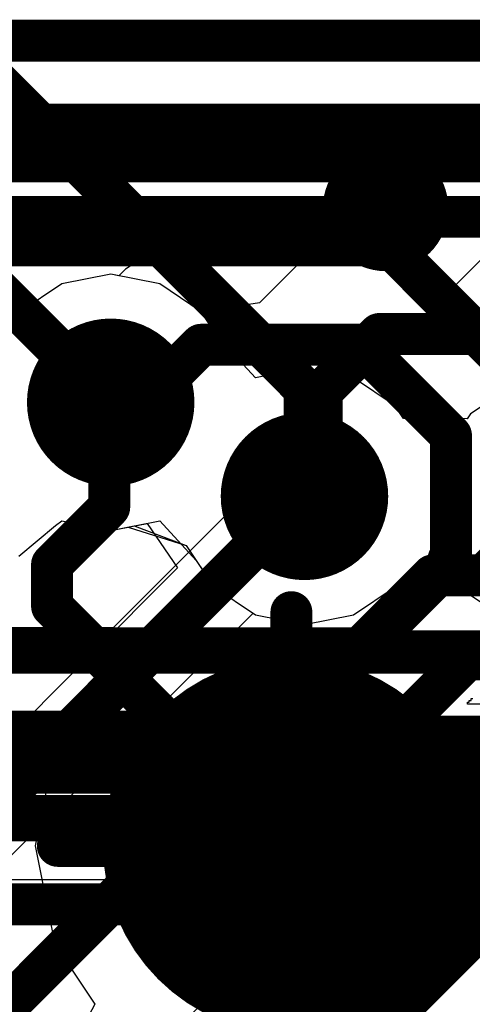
# Model space of a CAD drawing. Header units: millimetres. Extents: x -2 to 68, y -2 to 27.4.
# Tile 416 of 594: x 40.4 to 41.5, y 22.8 to 25.2. Entities that reach past the tile are written whole.
import ezdxf

# ---------------------------------------------------------------- set-up
doc = ezdxf.new("R2010")
doc.units = ezdxf.units.MM
for name, color, linetype in [('BottomLayer', 5, 'Continuous'), ('BottomSolder', 6, 'Continuous'), ('DrillGuide', 244, 'Continuous'), ('Mechanical88', 56, 'Continuous'), ('MidLayer1', 16, 'Continuous'), ('MidLayer2', 76, 'Continuous'), ('MidLayer3', 90, 'Continuous'), ('MidLayer4', 156, 'Continuous'), ('MidLayer5', 130, 'Continuous'), ('MidLayer6', 216, 'Continuous'), ('MidLayer7', 6, 'Continuous'), ('MidLayer8', 54, 'Continuous'), ('MultiLayer', 9, 'Continuous'), ('TopLayer', 1, 'Continuous'), ('TopOverlay', 2, 'Continuous'), ('ViaHoleLayer', 16, 'Continuous')]:
    doc.layers.add(name, color=color, linetype=linetype)

# ---------------------------------------------------------------- blocks, each defined once
blk = doc.blocks.new('TP_0_8MM_B_79')
at = {"layer": 'BottomLayer', "const_width": 0.4001}
blk.add_lwpolyline([(-0.2, 0, 1), (0.2, 0, 1)], format="xyb", close=True, dxfattribs=at)
at = {"layer": 'BottomSolder', "const_width": 0.45}
blk.add_lwpolyline([(-0.225, 0, 1), (0.225, 0, 1)], format="xyb", close=True, dxfattribs=at)

msp = doc.modelspace()

# ---------------------------------------------------------------- linework, layer by layer
at = {"layer": 'BottomLayer'}
for p, q in [((13.0292, 25.0941), (42.5246, 25.0941)), ((41.2847, 24.6549), (41.1872, 24.6355)), ((42.2673, 24.6549), (41.2847, 24.6549)), ((41.1872, 24.6355), (41.1045, 24.5802)), ((41.1045, 24.5802), (40.9985, 24.4742)), ((40.6435, 24.5427), (40.5264, 24.5194)), ((40.7606, 24.5194), (40.6435, 24.5427)), ((40.5264, 24.5194), (40.4272, 24.4531)), ((40.8598, 24.4531), (40.7606, 24.5194)), ((40.9985, 24.4742), (40.8598, 24.4531)), ((40.4272, 24.4531), (40.3696, 24.3668)), ((40.3232, 23.57), (40.5049, 23.3882)), ((40.5049, 23.3882), (40.4632, 23.1786)), ((40.4632, 23.1786), (40.5098, 22.9445)), ((40.5098, 22.9445), (40.6055, 22.8012)), ((40.6055, 22.8012), (40.5386, 22.6742))]:
    msp.add_line(p, q, dxfattribs=at)
for points, const_width in [([(41.225, 24.7, 1), (41.375, 24.7, 1)], 0.15), ([(40.5435, 24.2369, 1), (40.7435, 24.2369, 1)], 0.2), ([(41.2597, 24.4, 1), (41.3097, 24.4, 1)], 0.05), ([(41.2597, 24.4, 1), (41.3097, 24.4, 1)], 0.05), ([(41.1225, 24.2628, 1), (41.1725, 24.2628, 1)], 0.05), ([(41.1225, 24.2628, 1), (41.1725, 24.2628, 1)], 0.05), ([(40.6151, 24.2334, 1), (40.6651, 24.2334, 1)], 0.05), ([(40.6151, 24.2334, 1), (40.6651, 24.2334, 1)], 0.05), ([(40.6185, 24.2369, 1), (40.6685, 24.2369, 1)], 0.05), ([(41.0063, 24.0128, 1), (41.2063, 24.0128, 1)], 0.2), ([(41.1225, 24.054, 1), (41.1725, 24.054, 1)], 0.05), ([(41.1225, 24.054, 1), (41.1725, 24.054, 1)], 0.05), ([(41.0813, 24.0128, 1), (41.1313, 24.0128, 1)], 0.05), ([(40.6151, 23.9869, 1), (40.6651, 23.9869, 1)], 0.05), ([(40.6151, 23.9869, 1), (40.6651, 23.9869, 1)], 0.05), ([(40.4784, 23.8502, 1), (40.5284, 23.8502, 1)], 0.05), ([(40.4784, 23.8502, 1), (40.5284, 23.8502, 1)], 0.05), ([(40.4784, 23.7502, 1), (40.5284, 23.7502, 1)], 0.05), ([(40.4784, 23.7502, 1), (40.5284, 23.7502, 1)], 0.05), ([(41.05, 23.1786, 1), (41.1, 23.1786, 1)], 0.05)]:
    msp.add_lwpolyline(points, format="xyb", close=True, dxfattribs=dict(at, const_width=const_width))
at = {"layer": 'BottomLayer', "const_width": 0.1}
for points in [[(41.1475, 24.2628), (41.2847, 24.4)], [(41.2847, 24.4), (42.8964, 24.4)], [(41.1475, 24.054), (41.1475, 24.2628)], [(40.6401, 24.2334), (40.6435, 24.2369)], [(40.6401, 23.9869), (40.6401, 24.2334)], [(41.1063, 24.0128), (41.1475, 24.054)], [(40.5034, 23.8502), (40.6401, 23.9869)], [(40.5034, 23.7502), (40.5034, 23.8502)], [(40.5034, 23.7502), (41.075, 23.1786)]]:
    msp.add_lwpolyline(points, dxfattribs=at)
at = {"layer": 'DrillGuide'}
for points, const_width in [([(41.275, 24.7, 1), (41.325, 24.7, 1)], 0.05), ([(40.5935, 24.2369, 1), (40.6935, 24.2369, 1)], 0.1), ([(41.0563, 24.0128, 1), (41.1563, 24.0128, 1)], 0.1)]:
    msp.add_lwpolyline(points, format="xyb", close=True, dxfattribs=dict(at, const_width=const_width))
at = {"layer": 'Mechanical88', "const_width": 0.1}
for points in [[(41.075, 23.1786), (41.075, 23.7363)], [(40.5172, 23.1786), (41.075, 23.1786)], [(41.075, 22.6208), (41.075, 23.1786)], [(41.075, 23.1786), (41.6328, 23.1786)]]:
    msp.add_lwpolyline(points, dxfattribs=at)
at = {"layer": 'Mechanical88', "const_width": 0.05}
for points in [[(41.05, 23.7363, 1), (41.1, 23.7363, 1)], [(40.4922, 23.1786, 1), (40.5422, 23.1786, 1)], [(41.05, 23.1786, 1), (41.1, 23.1786, 1)], [(41.05, 23.1786, 1), (41.1, 23.1786, 1)], [(41.05, 23.1786, 1), (41.1, 23.1786, 1)], [(41.05, 23.1786, 1), (41.1, 23.1786, 1)]]:
    msp.add_lwpolyline(points, format="xyb", close=True, dxfattribs=at)
at = {"layer": 'MidLayer1'}
for p, q in [((37.3388, 25.0941), (60.5031, 25.0941)), ((40.6435, 24.5427), (40.5264, 24.5194)), ((40.7606, 24.5194), (40.6435, 24.5427)), ((40.5264, 24.5194), (40.4272, 24.4531)), ((40.8598, 24.4531), (40.7606, 24.5194)), ((40.4272, 24.4531), (40.3696, 24.3668)), ((40.9021, 24.3899), (40.8598, 24.4531)), ((40.9892, 24.2953), (40.9021, 24.3899)), ((41.1063, 24.3186), (40.9892, 24.2953)), ((41.2233, 24.2953), (41.1063, 24.3186)), ((41.3226, 24.229), (41.2233, 24.2953)), ((41.6022, 24.2757), (41.5029, 24.2094)), ((41.343, 24.1985), (41.3226, 24.229)), ((41.5029, 24.2094), (41.495, 24.1975)), ((41.495, 24.1975), (41.343, 24.1985)), ((40.4239, 23.87), (40.5119, 23.9432)), ((40.5119, 23.9432), (40.5264, 23.9543)), ((40.5264, 23.9543), (40.5649, 23.9466)), ((40.5649, 23.9466), (40.6435, 23.931)), ((40.6435, 23.931), (40.7606, 23.9543)), ((40.7606, 23.9543), (40.8477, 23.8597)), ((40.8477, 23.8597), (40.89, 23.7965)), ((41.3226, 23.7965), (41.3305, 23.8083)), ((41.3305, 23.8083), (41.4825, 23.8073)), ((41.4825, 23.8073), (41.5029, 23.7768)), ((40.89, 23.7965), (40.9892, 23.7302)), ((41.2233, 23.7302), (41.3226, 23.7965)), ((41.5029, 23.7768), (41.6022, 23.7105)), ((40.9892, 23.7302), (41.1063, 23.7069)), ((41.1063, 23.7069), (41.2233, 23.7302))]:
    msp.add_line(p, q, dxfattribs=at)
at = {"layer": 'MidLayer1', "const_width": 0.2}
for points in [[(40.5435, 24.2369, 1), (40.7435, 24.2369, 1)], [(41.0063, 24.0128, 1), (41.2063, 24.0128, 1)]]:
    msp.add_lwpolyline(points, format="xyb", close=True, dxfattribs=at)
at = {"layer": 'MidLayer2'}
msp.add_line((39.0316, 23.0985), (42.0583, 23.0985), dxfattribs=at)
at = {"layer": 'MidLayer2', "const_width": 0.1}
for points in [[(37.2693, 24.6797), (41.6281, 24.6797)], [(37.9522, 23.6431), (42.0632, 23.6431)], [(38.5027, 23.3534), (42.0583, 23.3534)]]:
    msp.add_lwpolyline(points, dxfattribs=at)
at = {"layer": 'MidLayer2', "const_width": 0.2}
for points in [[(40.5435, 24.2369, 1), (40.7435, 24.2369, 1)], [(41.0063, 24.0128, 1), (41.2063, 24.0128, 1)]]:
    msp.add_lwpolyline(points, format="xyb", close=True, dxfattribs=at)
at = {"layer": 'MidLayer3'}
for p, q in [((40.4239, 23.87), (40.5119, 23.9432)), ((40.5119, 23.9432), (40.5264, 23.9543)), ((40.5264, 23.9543), (40.5649, 23.9466)), ((40.5649, 23.9466), (40.6435, 23.931)), ((40.6435, 23.931), (40.6992, 23.9421)), ((40.6992, 23.9421), (40.8237, 23.8957)), ((40.8237, 23.8957), (40.89, 23.7965)), ((41.3226, 23.7965), (41.3305, 23.8083)), ((41.3305, 23.8083), (41.4825, 23.8073)), ((41.4825, 23.8073), (41.5029, 23.7768)), ((40.89, 23.7965), (40.9892, 23.7302)), ((41.2233, 23.7302), (41.3226, 23.7965)), ((41.5029, 23.7768), (41.5949, 23.7154)), ((40.9892, 23.7302), (41.1063, 23.7069)), ((41.1063, 23.7069), (41.2233, 23.7302)), ((41.6338, 23.5747), (40.5304, 22.4712))]:
    msp.add_line(p, q, dxfattribs=at)
for points, const_width in [([(37.95, 24.9), (54.0814, 24.9)], 0.1), ([(40.725, 22.2766), (42.8784, 24.43)], 0.14)]:
    msp.add_lwpolyline(points, dxfattribs=dict(at, const_width=const_width))
at = {"layer": 'MidLayer3', "const_width": 0.2}
for points in [[(40.5435, 24.2369, 1), (40.7435, 24.2369, 1)], [(41.0063, 24.0128, 1), (41.2063, 24.0128, 1)]]:
    msp.add_lwpolyline(points, format="xyb", close=True, dxfattribs=at)
at = {"layer": 'MidLayer4'}
for p, q in [((37.3388, 25.0941), (60.5031, 25.0941)), ((40.6435, 24.5427), (40.5264, 24.5194)), ((40.7606, 24.5194), (40.6435, 24.5427)), ((40.5264, 24.5194), (40.4272, 24.4531)), ((40.8598, 24.4531), (40.7606, 24.5194)), ((40.4272, 24.4531), (40.3696, 24.3668)), ((40.9021, 24.3899), (40.8598, 24.4531)), ((40.9892, 24.2953), (40.9021, 24.3899)), ((41.1063, 24.3186), (40.9892, 24.2953)), ((41.2233, 24.2953), (41.1063, 24.3186)), ((41.3226, 24.229), (41.2233, 24.2953)), ((41.6022, 24.2757), (41.5029, 24.2094)), ((41.343, 24.1985), (41.3226, 24.229)), ((41.5029, 24.2094), (41.495, 24.1975)), ((41.495, 24.1975), (41.343, 24.1985)), ((40.4239, 23.87), (40.5119, 23.9432)), ((40.5119, 23.9432), (40.5264, 23.9543)), ((40.5264, 23.9543), (40.5649, 23.9466)), ((40.5649, 23.9466), (40.6435, 23.931)), ((40.6435, 23.931), (40.6855, 23.9393)), ((40.6855, 23.9393), (40.8237, 23.8957)), ((40.8237, 23.8957), (40.89, 23.7965)), ((41.3226, 23.7965), (41.3305, 23.8083)), ((41.3305, 23.8083), (41.4825, 23.8073)), ((41.4825, 23.8073), (41.5029, 23.7768)), ((40.89, 23.7965), (40.9892, 23.7302)), ((41.2233, 23.7302), (41.3226, 23.7965)), ((41.5029, 23.7768), (41.6022, 23.7105)), ((40.9892, 23.7302), (41.1063, 23.7069)), ((41.1063, 23.7069), (41.2233, 23.7302))]:
    msp.add_line(p, q, dxfattribs=at)
for points, const_width in [([(41.225, 24.7, 1), (41.375, 24.7, 1)], 0.15), ([(40.5435, 24.2369, 1), (40.7435, 24.2369, 1)], 0.2), ([(41.0063, 24.0128, 1), (41.2063, 24.0128, 1)], 0.2)]:
    msp.add_lwpolyline(points, format="xyb", close=True, dxfattribs=dict(at, const_width=const_width))
at = {"layer": 'MidLayer5', "const_width": 0.1}
for points in [[(40.3638, 25.0116), (41.1063, 24.2691)], [(40.0688, 24.8116), (40.6435, 24.2369)], [(41.1063, 24.0128), (41.1063, 24.2691)], [(39.7652, 23.6393), (42.0725, 23.6393)], [(39.6824, 23.4393), (42.1553, 23.4393)], [(39.5996, 23.2393), (43.3524, 23.2393)], [(39.5167, 23.0393), (43.4352, 23.0393)]]:
    msp.add_lwpolyline(points, dxfattribs=at)
at = {"layer": 'MidLayer5'}
for points, const_width in [([(40.5435, 24.2369, 1), (40.7435, 24.2369, 1)], 0.2), ([(41.0813, 24.2691, 1), (41.1313, 24.2691, 1)], 0.05), ([(41.0813, 24.2691, 1), (41.1313, 24.2691, 1)], 0.05), ([(40.6185, 24.2369, 1), (40.6685, 24.2369, 1)], 0.05), ([(41.0063, 24.0128, 1), (41.2063, 24.0128, 1)], 0.2), ([(41.0813, 24.0128, 1), (41.1313, 24.0128, 1)], 0.05)]:
    msp.add_lwpolyline(points, format="xyb", close=True, dxfattribs=dict(at, const_width=const_width))
at = {"layer": 'MidLayer6', "const_width": 0.1}
for points in [[(38.0365, 24.8116), (42.1534, 24.8116)], [(38.1194, 24.6116), (41.3065, 24.6116)], [(41.3065, 24.6116), (41.575, 24.3431)], [(41.5347, 23.824), (41.7037, 23.9931)], [(41.2385, 23.65), (41.4125, 23.824)], [(41.4125, 23.824), (41.5347, 23.824)], [(39.7887, 23.65), (41.2385, 23.65)], [(41.3213, 23.45), (41.4954, 23.624)], [(41.4954, 23.624), (41.8452, 23.624)], [(39.7059, 23.45), (41.3213, 23.45)], [(41.4042, 23.25), (41.5782, 23.424)], [(39.623, 23.25), (41.4042, 23.25)], [(39.5508, 23.0393), (41.7675, 23.0393)]]:
    msp.add_lwpolyline(points, dxfattribs=at)
at = {"layer": 'MidLayer6'}
for points, const_width in [([(41.2815, 24.6116, 1), (41.3315, 24.6116, 1)], 0.05), ([(41.2815, 24.6116, 1), (41.3315, 24.6116, 1)], 0.05), ([(40.5435, 24.2369, 1), (40.7435, 24.2369, 1)], 0.2), ([(41.0063, 24.0128, 1), (41.2063, 24.0128, 1)], 0.2), ([(41.3875, 23.824, 1), (41.4375, 23.824, 1)], 0.05), ([(41.3875, 23.824, 1), (41.4375, 23.824, 1)], 0.05), ([(41.5097, 23.824, 1), (41.5597, 23.824, 1)], 0.05), ([(41.5097, 23.824, 1), (41.5597, 23.824, 1)], 0.05), ([(41.2135, 23.65, 1), (41.2635, 23.65, 1)], 0.05), ([(41.2135, 23.65, 1), (41.2635, 23.65, 1)], 0.05), ([(41.4704, 23.624, 1), (41.5204, 23.624, 1)], 0.05), ([(41.4704, 23.624, 1), (41.5204, 23.624, 1)], 0.05), ([(41.2963, 23.45, 1), (41.3463, 23.45, 1)], 0.05), ([(41.2963, 23.45, 1), (41.3463, 23.45, 1)], 0.05), ([(41.3792, 23.25, 1), (41.4292, 23.25, 1)], 0.05), ([(41.3792, 23.25, 1), (41.4292, 23.25, 1)], 0.05)]:
    msp.add_lwpolyline(points, format="xyb", close=True, dxfattribs=dict(at, const_width=const_width))
at = {"layer": 'MidLayer7'}
for p, q in [((40.65, 23.7), (41.8, 24.85)), ((41.3226, 23.7965), (41.3305, 23.8083)), ((41.3305, 23.8083), (41.4825, 23.8073)), ((41.4825, 23.8073), (41.5029, 23.7768)), ((41.2233, 23.7302), (41.3226, 23.7965)), ((41.5029, 23.7768), (41.6022, 23.7105)), ((39.721, 22.471), (40.9838, 23.7338)), ((40.9838, 23.7338), (40.9892, 23.7302)), ((40.9892, 23.7302), (41.1063, 23.7069)), ((41.1063, 23.7069), (41.2233, 23.7302)), ((38.05, 23.7), (40.65, 23.7)), ((37.5167, 23.5), (41, 23.5)), ((41, 23.5), (41.5, 23)), ((41.5, 23), (41, 22.5))]:
    msp.add_line(p, q, dxfattribs=at)
at = {"layer": 'MidLayer7', "const_width": 0.2}
for points in [[(40.5435, 24.2369, 1), (40.7435, 24.2369, 1)], [(41.0063, 24.0128, 1), (41.2063, 24.0128, 1)]]:
    msp.add_lwpolyline(points, format="xyb", close=True, dxfattribs=at)
at = {"layer": 'MidLayer8'}
for p, q in [((37.3388, 25.0941), (60.5031, 25.0941)), ((40.6435, 24.5427), (40.5264, 24.5194)), ((40.7606, 24.5194), (40.6435, 24.5427)), ((40.5264, 24.5194), (40.4272, 24.4531)), ((40.8598, 24.4531), (40.7606, 24.5194)), ((40.4272, 24.4531), (40.3696, 24.3668)), ((40.9021, 24.3899), (40.8598, 24.4531)), ((40.9892, 24.2953), (40.9021, 24.3899)), ((41.1063, 24.3186), (40.9892, 24.2953)), ((41.2233, 24.2953), (41.1063, 24.3186)), ((41.3226, 24.229), (41.2233, 24.2953)), ((41.6022, 24.2757), (41.5029, 24.2094)), ((41.343, 24.1985), (41.3226, 24.229)), ((41.5029, 24.2094), (41.495, 24.1975)), ((41.495, 24.1975), (41.343, 24.1985)), ((40.4239, 23.87), (40.5119, 23.9432)), ((40.5119, 23.9432), (40.5264, 23.9543)), ((40.5264, 23.9543), (40.5649, 23.9466)), ((40.5649, 23.9466), (40.6435, 23.931)), ((40.6435, 23.931), (40.7302, 23.9482)), ((40.7302, 23.9482), (40.8034, 23.8418)), ((40.8034, 23.8418), (39.5768, 22.6152)), ((41.3226, 23.7965), (41.3305, 23.8083)), ((41.3305, 23.8083), (41.4825, 23.8073)), ((41.4825, 23.8073), (41.5029, 23.7768)), ((41.2233, 23.7302), (41.3226, 23.7965)), ((41.5029, 23.7768), (41.6022, 23.7105)), ((39.721, 22.471), (40.9838, 23.7338)), ((40.9838, 23.7338), (40.9892, 23.7302)), ((40.9892, 23.7302), (41.1063, 23.7069)), ((41.1063, 23.7069), (41.2233, 23.7302))]:
    msp.add_line(p, q, dxfattribs=at)
at = {"layer": 'MidLayer8', "const_width": 0.2}
for points in [[(40.5435, 24.2369, 1), (40.7435, 24.2369, 1)], [(41.0063, 24.0128, 1), (41.2063, 24.0128, 1)]]:
    msp.add_lwpolyline(points, format="xyb", close=True, dxfattribs=at)
at = {"layer": 'MultiLayer'}
for points, const_width in [([(41.225, 24.7, 1), (41.375, 24.7, 1)], 0.15), ([(40.5435, 24.2369, 1), (40.7435, 24.2369, 1)], 0.2), ([(41.0063, 24.0128, 1), (41.2063, 24.0128, 1)], 0.2)]:
    msp.add_lwpolyline(points, format="xyb", close=True, dxfattribs=dict(at, const_width=const_width))
at = {"layer": 'TopLayer'}
for p, q in [((39.3246, 24.8451), (44.2327, 24.8451)), ((40.8595, 24.6293), (40.7619, 24.6099)), ((41.2396, 24.6293), (40.8595, 24.6293)), ((41.3371, 24.6099), (41.2396, 24.6293)), ((40.7619, 24.6099), (40.6792, 24.5547)), ((41.4198, 24.5547), (41.3371, 24.6099)), ((40.6792, 24.5547), (40.6633, 24.5388)), ((41.6365, 24.338), (41.4198, 24.5547)), ((40.6435, 24.5427), (40.5264, 24.5194)), ((40.6633, 24.5388), (40.6435, 24.5427)), ((40.5264, 24.5194), (40.4272, 24.4531)), ((40.4272, 24.4531), (40.3696, 24.3668))]:
    msp.add_line(p, q, dxfattribs=at)
at = {"layer": 'TopLayer', "const_width": 0.1}
for points in [[(27.2454, 25.1), (44.8, 25.1)], [(40.7219, 24.2369), (40.8595, 24.3744)], [(40.8595, 24.3744), (41.2396, 24.3744)], [(41.2396, 24.3744), (41.4563, 24.1577)], [(40.6435, 24.2369), (40.7219, 24.2369)], [(41.4563, 23.8678), (41.4563, 24.1577)], [(40.125, 23.0315), (41.1063, 24.0128)], [(41.45, 23.8615), (41.4563, 23.8678)], [(40.375, 22.775), (41.45, 23.85)], [(41.45, 23.85), (41.45, 23.8615)], [(40.625, 22.4474), (41.4816, 23.304)], [(41.4816, 23.304), (47.75, 23.304)], [(40.875, 22.3319), (41.5971, 23.054)]]:
    msp.add_lwpolyline(points, dxfattribs=at)
at = {"layer": 'TopLayer'}
for points, const_width in [([(40.5435, 24.2369, 1), (40.7435, 24.2369, 1)], 0.2), ([(40.8345, 24.3744, 1), (40.8845, 24.3744, 1)], 0.05), ([(40.8345, 24.3744, 1), (40.8845, 24.3744, 1)], 0.05), ([(41.2146, 24.3744, 1), (41.2646, 24.3744, 1)], 0.05), ([(41.2146, 24.3744, 1), (41.2646, 24.3744, 1)], 0.05), ([(40.6185, 24.2369, 1), (40.6685, 24.2369, 1)], 0.05), ([(40.6969, 24.2369, 1), (40.7469, 24.2369, 1)], 0.05), ([(40.6969, 24.2369, 1), (40.7469, 24.2369, 1)], 0.05), ([(41.0063, 24.0128, 1), (41.2063, 24.0128, 1)], 0.2), ([(41.4313, 24.1577, 1), (41.4813, 24.1577, 1)], 0.05), ([(41.4313, 24.1577, 1), (41.4813, 24.1577, 1)], 0.05), ([(41.0813, 24.0128, 1), (41.1313, 24.0128, 1)], 0.05), ([(41.4313, 23.8678, 1), (41.4813, 23.8678, 1)], 0.05), ([(41.4313, 23.8678, 1), (41.4813, 23.8678, 1)], 0.05), ([(41.425, 23.8615, 1), (41.475, 23.8615, 1)], 0.05), ([(41.425, 23.8615, 1), (41.475, 23.8615, 1)], 0.05), ([(41.425, 23.85, 1), (41.475, 23.85, 1)], 0.05), ([(41.425, 23.85, 1), (41.475, 23.85, 1)], 0.05), ([(41.4566, 23.304, 1), (41.5066, 23.304, 1)], 0.05), ([(41.4566, 23.304, 1), (41.5066, 23.304, 1)], 0.05)]:
    msp.add_lwpolyline(points, format="xyb", close=True, dxfattribs=dict(at, const_width=const_width))
at = {"layer": 'TopOverlay'}
for p, q in [((41.4955, 23.517), (41.4955, 23.5215)), ((41.4955, 23.5215), (41.4999, 23.5215)), ((41.4999, 23.5215), (41.4999, 23.5259)), ((41.4999, 23.5259), (41.5043, 23.5259)), ((41.5043, 23.5259), (41.5043, 23.5303)), ((41.5043, 23.5303), (41.5087, 23.5303)), ((41.7909, 23.517), (41.4955, 23.517))]:
    msp.add_line(p, q, dxfattribs=at)
at = {"layer": 'ViaHoleLayer'}
for points, const_width in [([(41.275, 24.7, 1), (41.325, 24.7, 1)], 0.05), ([(40.5935, 24.2369, 1), (40.6935, 24.2369, 1)], 0.1), ([(41.0563, 24.0128, 1), (41.1563, 24.0128, 1)], 0.1)]:
    msp.add_lwpolyline(points, format="xyb", close=True, dxfattribs=dict(at, const_width=const_width))

# ---------------------------------------------------------------- block references
at = {"rotation": 180}
msp.add_blockref('TP_0_8MM_B_79', (41.075, 23.1786), dxfattribs=at)

doc.saveas('drawing.dxf')
